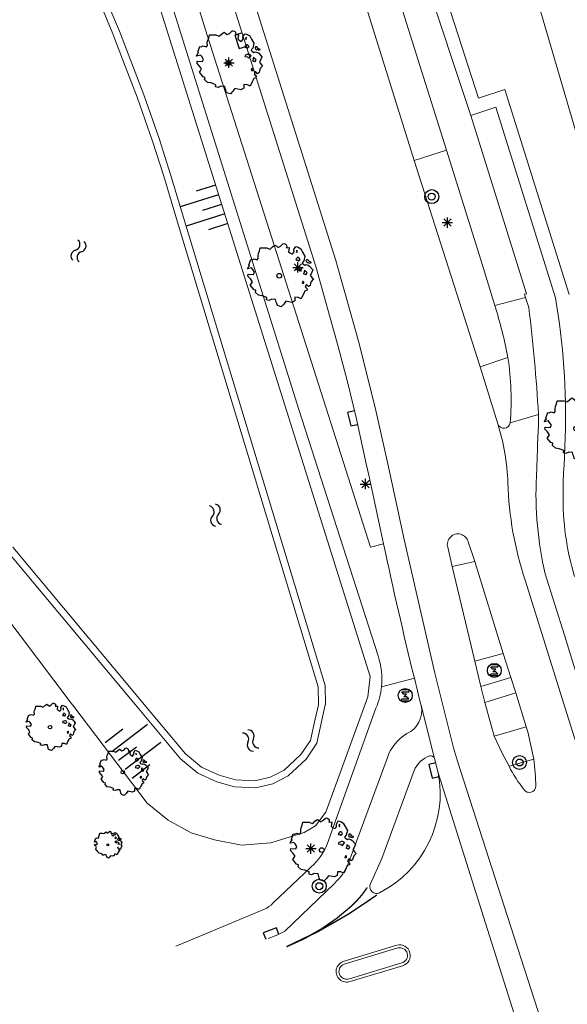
# Model space of a CAD drawing. Header units: metres. Extents: x 152391 to 157968, y 462336 to 467280.
# Tile 511 of 656: x 156325 to 156364, y 462979 to 463049. Entities that reach past the tile are written whole.
import ezdxf

# ---------------------------------------------------------------- set-up
doc = ezdxf.new("R2010")
doc.units = ezdxf.units.M
doc.header["$LTSCALE"] = 0.75
doc.layers.get('0').update_dxf_attribs({"lineweight": 25})
for name, color, linetype, lineweight in [('B-GV-GR-BOOM-S', 252, 'Continuous', 25), ('B-RO-OG-TERREIN_CULTUURSCHEIDING-GV', 251, 'Continuous', 18), ('B-RO-OG-WATER-GV', 251, 'Continuous', 18), ('B-RO-OG-WATER_SLOOT-GV', 251, 'Continuous', 18), ('B-RO-VH-VERHARDING_ASFALT-GV', 251, 'Continuous', 18), ('B-RO-VH-VERHARDING_BETONSTRAATSTEEN-GV', 251, 'Continuous', 18), ('B-RO-VH-VERHARDING_TEGEL-GV', 251, 'Continuous', 18), ('B-WE-VW-MARKERING_LANGS_STREEP_DOORGETROKKEN-G', 253, 'Continuous', 13)]:
    doc.layers.add(name, color=color, linetype=linetype, lineweight=lineweight)
for name, color, linetype in [('S05_WATERSYMBOOL', 251, 'Continuous'), ('S08_TROTTOIRKOLK', 251, 'Continuous'), ('TOPO_BOOM', 251, 'Continuous'), ('TOPO_LICHTMAST', 251, 'Continuous'), ('TOPO_TALUDSYMBOOL', 251, 'Continuous'), ('TOPO_VERKEERSLICHT', 251, 'Continuous')]:
    doc.layers.add(name, color=color, linetype=linetype)

# ---------------------------------------------------------------- blocks, each defined once
blk = doc.blocks.new('Q21')
at = {"color": 0, "linetype": 'ByBlock'}
for radius in [0.5, 0.25]:
    blk.add_circle((0, 0), radius, dxfattribs=at)
blk = doc.blocks.new('Q26')
at = {"color": 0, "linetype": 'ByBlock'}
for p, q in [((-0.37, 0), (0.37, 0)), ((0.262, -0.262), (-0.261, 0.261)), ((0, -0.37), (0, 0.37))]:
    blk.add_line(p, q, dxfattribs=at)
blk.add_lwpolyline([(-0.261, -0.261), (0, 0), (0.261, 0.261)], dxfattribs=at)
blk = doc.blocks.new('S08')
at = {"color": 0, "linetype": 'ByBlock'}
blk.add_lwpolyline([(-0.5, 0), (-0.5, -0.5), (0.5, -0.5), (0.5, 0)], dxfattribs=at)
blk = doc.blocks.new('S05')
at = {"color": 0, "linetype": 'ByBlock'}
for centre, start, end in [((0.75, 0.05), 28.0725, 151.9275), ((0.75, -0.85), 28.0725, 151.9275), ((2.25, 0.85), 208.0725, 331.9275), ((2.25, -0.05), 208.0725, 331.9275)]:
    blk.add_arc(centre, 0.85, start, end, dxfattribs=at)
blk = doc.blocks.new('S04')
at = {"color": 0, "linetype": 'ByBlock'}
for p, q in [((-10, 0), (-10, -10)), ((-5, 0), (-5, -20)), ((0, 0), (0, -10)), ((5, 0), (5, -20)), ((10, 0), (10, -10))]:
    blk.add_line(p, q, dxfattribs=at)
blk = doc.blocks.new('Q29')
at = {"color": 0, "linetype": 'ByBlock'}
blk.add_lwpolyline([(0.3, -0.4), (-0.3, -0.4), (-0.252, -0.251), (0.249, -0.251), (0.1, -0.1), (-0.1, -0.1), (0.1, 0.1), (-0.1, 0.1), (-0.25, 0.25), (0.25, 0.25), (0.3, 0.4), (-0.3, 0.4)], dxfattribs=at)
blk.add_circle((0, 0), 0.5, dxfattribs=at)
blk = doc.blocks.new('SGR-BOOM_0_10')
at = {"linetype": 'Continuous'}
for p, q in [((-0.624, 0.668), (-0.591, 0.751)), ((-0.591, 0.751), (-0.572, 0.843)), ((-0.572, 0.843), (-0.375, 0.843)), ((-0.375, 0.843), (-0.29, 0.806)), ((-0.29, 0.806), (-0.264, 0.815)), ((-0.264, 0.815), (-0.205, 0.871)), ((-0.205, 0.871), (-0.127, 0.926)), ((-0.127, 0.926), (-0.075, 0.889)), ((-0.075, 0.889), (-0.035, 0.852)), ((-0.035, 0.852), (0.037, 0.889)), ((0.037, 0.889), (0.115, 0.963)), ((0.115, 0.963), (0.148, 0.973)), ((0.148, 0.973), (0.187, 0.954)), ((0.187, 0.954), (0.22, 0.926)), ((0.226, 0.862), (0.213, 0.843)), ((0.213, 0.843), (0.298, 0.852)), ((0.22, 0.926), (0.226, 0.862)), ((0.305, 0.834), (0.285, 0.723)), ((0.285, 0.723), (0.318, 0.695)), ((0.298, 0.852), (0.305, 0.834)), ((0.423, 0.677), (0.449, 0.723)), ((0.442, 0.788), (0.501, 0.88)), ((0.449, 0.723), (0.442, 0.788)), ((0.501, 0.88), (0.573, 0.862)), ((0.547, 0.769), (0.521, 0.751)), ((0.521, 0.751), (0.534, 0.705)), ((0.54, 0.714), (0.547, 0.769)), ((0.573, 0.862), (0.652, 0.815)), ((0.652, 0.815), (0.704, 0.714)), ((0.704, 0.714), (0.776, 0.594)), ((-0.958, 0.206), (-0.932, 0.27)), ((-0.84, 0.233), (-0.958, 0.206)), ((-0.945, -0.016), (-0.938, 0.049)), ((-0.938, 0.049), (-0.781, 0.039)), ((-0.932, 0.27), (-0.899, 0.298)), ((-0.918, 0.326), (-0.86, 0.492)), ((-0.899, 0.298), (-0.918, 0.326)), ((-0.86, 0.492), (-0.82, 0.483)), ((-0.801, 0.187), (-0.84, 0.233)), ((-0.82, 0.483), (-0.755, 0.511)), ((-0.748, 0.104), (-0.801, 0.187)), ((-0.781, 0.039), (-0.748, 0.104)), ((-0.755, 0.511), (-0.663, 0.483)), ((-0.663, 0.483), (-0.631, 0.52)), ((-0.637, 0.612), (-0.624, 0.668)), ((-0.631, 0.52), (-0.637, 0.612)), ((0.318, 0.695), (0.39, 0.649)), ((0.39, 0.649), (0.423, 0.677)), ((0.527, 0.511), (0.501, 0.492)), ((0.501, 0.492), (0.521, 0.464)), ((0.521, 0.233), (0.501, 0.187)), ((0.501, 0.187), (0.58, 0.178)), ((0.521, 0.464), (0.553, 0.474)), ((0.593, 0.261), (0.521, 0.233)), ((0.547, 0.547), (0.527, 0.511)), ((0.534, 0.705), (0.54, 0.695)), ((0.58, 0.547), (0.547, 0.547)), ((0.553, 0.474), (0.58, 0.437)), ((0.606, 0.529), (0.58, 0.547)), ((0.58, 0.437), (0.606, 0.474)), ((0.58, 0.178), (0.625, 0.141)), ((0.625, 0.261), (0.593, 0.261)), ((0.632, 0.492), (0.606, 0.529)), ((0.606, 0.474), (0.632, 0.492)), ((0.684, 0.224), (0.625, 0.261)), ((0.625, 0.141), (0.678, 0.206)), ((0.678, 0.206), (0.697, 0.233)), ((0.743, 0.446), (0.691, 0.39)), ((0.691, 0.39), (0.717, 0.353)), ((0.717, 0.353), (0.776, 0.316)), ((0.756, 0.104), (0.737, 0.058)), ((0.806, 0.027), (0.737, 0.058)), ((0.776, 0.594), (0.743, 0.446)), ((0.763, 0.169), (0.756, 0.132)), ((0.756, 0.132), (0.756, 0.104)), ((0.802, 0.132), (0.763, 0.169)), ((0.776, 0.316), (0.809, 0.335)), ((0.828, 0.113), (0.802, 0.132)), ((0.806, 0.027), (0.848, 0.076)), ((0.828, 0.483), (0.809, 0.455)), ((0.809, 0.455), (0.822, 0.418)), ((0.809, 0.335), (0.881, 0.316)), ((0.822, 0.418), (0.861, 0.39)), ((0.867, 0.483), (0.828, 0.483)), ((0.848, 0.076), (0.828, 0.113)), ((0.861, 0.409), (0.92, 0.381)), ((0.861, 0.39), (0.867, 0.409)), ((0.913, 0.427), (0.867, 0.483)), ((0.881, 0.316), (0.92, 0.289)), ((0.972, 0.4), (0.913, 0.427)), ((0.92, 0.381), (0.972, 0.4)), ((0.92, 0.289), (1.018, 0.178)), ((0.966, 0.058), (0.939, 0.021)), ((0.939, 0.021), (0.992, -0.053)), ((1.018, 0.178), (0.966, 0.058)), ((-0.866, -0.099), (-0.945, -0.016)), ((-0.873, -0.284), (-0.84, -0.238)), ((-0.761, -0.423), (-0.873, -0.284)), ((-0.807, -0.182), (-0.866, -0.099)), ((-0.84, -0.238), (-0.807, -0.182)), ((-0.703, -0.441), (-0.761, -0.423)), ((-0.716, -0.506), (-0.703, -0.441)), ((-0.624, -0.589), (-0.716, -0.506)), ((-0.513, -0.608), (-0.624, -0.589)), ((-0.375, -0.663), (-0.513, -0.608)), ((-0.382, -0.728), (-0.375, -0.663)), ((0.475, -0.654), (0.468, -0.765)), ((0.58, -0.663), (0.475, -0.654)), ((0.665, -0.7), (0.58, -0.663)), ((0.724, -0.571), (0.665, -0.7)), ((0.724, -0.164), (0.697, -0.201)), ((0.697, -0.201), (0.704, -0.238)), ((0.71, -0.238), (0.75, -0.229)), ((0.75, -0.192), (0.724, -0.164)), ((0.763, -0.497), (0.724, -0.571)), ((0.75, -0.229), (0.75, -0.192)), ((0.769, -0.469), (0.763, -0.497)), ((0.835, -0.45), (0.769, -0.469)), ((0.822, -0.266), (0.782, -0.33)), ((0.782, -0.33), (0.802, -0.358)), ((0.802, -0.358), (0.841, -0.395)), ((0.887, -0.33), (0.822, -0.266)), ((0.841, -0.395), (0.835, -0.45)), ((0.933, -0.293), (0.887, -0.33)), ((0.946, -0.238), (0.933, -0.293)), ((0.966, -0.173), (0.946, -0.238)), ((1.038, -0.099), (0.966, -0.173)), ((0.992, -0.053), (1.038, -0.099)), ((-0.31, -0.746), (-0.382, -0.728)), ((-0.225, -0.709), (-0.31, -0.746)), ((-0.107, -0.718), (-0.225, -0.709)), ((-0.088, -0.802), (-0.107, -0.718)), ((-0.075, -0.839), (-0.088, -0.802)), ((-0.055, -0.903), (-0.075, -0.839)), ((0.063, -0.94), (-0.055, -0.903)), ((0.141, -0.857), (0.063, -0.94)), ((0.2, -0.774), (0.141, -0.857)), ((0.383, -0.811), (0.2, -0.774)), ((0.468, -0.765), (0.383, -0.811))]:
    blk.add_line(p, q, dxfattribs=at)
blk.add_circle((0, 0), 0.0711, dxfattribs=at)
blk = doc.blocks.new('SGR-BOOM_21_30')
at = {"linetype": 'Continuous'}
for p, q in [((-1.051, 1.335), (-1.016, 1.499)), ((-1.016, 1.499), (-0.668, 1.499)), ((-0.668, 1.499), (-0.516, 1.433)), ((-0.516, 1.433), (-0.47, 1.45)), ((-0.47, 1.45), (-0.365, 1.548)), ((-0.365, 1.548), (-0.226, 1.647)), ((-0.226, 1.647), (-0.133, 1.581)), ((-0.133, 1.581), (-0.063, 1.515)), ((-0.063, 1.515), (0.065, 1.581)), ((0.065, 1.581), (0.205, 1.712)), ((0.205, 1.712), (0.263, 1.729)), ((0.263, 1.729), (0.333, 1.696)), ((0.333, 1.696), (0.391, 1.647)), ((0.402, 1.532), (0.379, 1.499)), ((0.379, 1.499), (0.53, 1.515)), ((0.391, 1.647), (0.402, 1.532)), ((0.542, 1.483), (0.507, 1.285)), ((0.53, 1.515), (0.542, 1.483)), ((0.786, 1.4), (0.891, 1.565)), ((0.891, 1.565), (1.019, 1.532)), ((1.019, 1.532), (1.158, 1.45)), ((1.158, 1.45), (1.251, 1.269)), ((-1.633, 0.579), (-1.528, 0.875)), ((-1.528, 0.875), (-1.458, 0.858)), ((-1.458, 0.858), (-1.342, 0.908)), ((-1.342, 0.908), (-1.179, 0.858)), ((-1.179, 0.858), (-1.121, 0.924)), ((-1.133, 1.088), (-1.109, 1.187)), ((-1.121, 0.924), (-1.133, 1.088)), ((-1.109, 1.187), (-1.051, 1.335)), ((0.507, 1.285), (0.565, 1.236)), ((0.565, 1.236), (0.693, 1.154)), ((0.693, 1.154), (0.751, 1.203)), ((0.751, 1.203), (0.798, 1.285)), ((0.798, 1.285), (0.786, 1.4)), ((0.937, 0.908), (0.891, 0.875)), ((0.891, 0.875), (0.926, 0.825)), ((0.972, 1.368), (0.926, 1.335)), ((0.926, 1.335), (0.949, 1.253)), ((0.926, 0.825), (0.984, 0.842)), ((0.972, 0.973), (0.937, 0.908)), ((0.949, 1.253), (0.961, 1.236)), ((0.961, 1.269), (0.972, 1.368)), ((1.03, 0.973), (0.972, 0.973)), ((0.984, 0.842), (1.03, 0.776)), ((1.077, 0.94), (1.03, 0.973)), ((1.03, 0.776), (1.077, 0.842)), ((1.124, 0.875), (1.077, 0.94)), ((1.077, 0.842), (1.124, 0.875)), ((1.321, 0.793), (1.228, 0.694)), ((1.251, 1.269), (1.379, 1.055)), ((1.379, 1.055), (1.321, 0.793)), ((1.472, 0.858), (1.438, 0.809)), ((1.438, 0.809), (1.461, 0.743)), ((1.461, 0.743), (1.531, 0.694)), ((1.542, 0.858), (1.472, 0.858)), ((1.531, 0.727), (1.635, 0.678)), ((1.531, 0.694), (1.542, 0.727)), ((1.624, 0.76), (1.542, 0.858)), ((1.728, 0.71), (1.624, 0.76)), ((1.635, 0.678), (1.728, 0.71)), ((-1.703, 0.365), (-1.656, 0.48)), ((-1.493, 0.415), (-1.703, 0.365)), ((-1.679, -0.029), (-1.668, 0.086)), ((-1.668, 0.086), (-1.389, 0.07)), ((-1.656, 0.48), (-1.598, 0.53)), ((-1.598, 0.53), (-1.633, 0.579)), ((-1.423, 0.333), (-1.493, 0.415)), ((-1.33, 0.185), (-1.423, 0.333)), ((-1.389, 0.07), (-1.33, 0.185)), ((0.926, 0.415), (0.891, 0.333)), ((0.891, 0.333), (1.03, 0.316)), ((1.054, 0.464), (0.926, 0.415)), ((1.03, 0.316), (1.112, 0.251)), ((1.112, 0.464), (1.054, 0.464)), ((1.217, 0.398), (1.112, 0.464)), ((1.112, 0.251), (1.205, 0.365)), ((1.205, 0.365), (1.24, 0.415)), ((1.228, 0.694), (1.275, 0.628)), ((1.275, 0.628), (1.379, 0.563)), ((1.344, 0.185), (1.31, 0.103)), ((1.434, 0.049), (1.31, 0.103)), ((1.356, 0.3), (1.344, 0.234)), ((1.344, 0.234), (1.344, 0.185)), ((1.426, 0.234), (1.356, 0.3)), ((1.379, 0.563), (1.438, 0.595)), ((1.472, 0.201), (1.426, 0.234)), ((1.434, 0.049), (1.507, 0.136)), ((1.438, 0.595), (1.565, 0.563)), ((1.507, 0.136), (1.472, 0.201)), ((1.565, 0.563), (1.635, 0.513)), ((1.635, 0.513), (1.81, 0.316)), ((1.717, 0.103), (1.67, 0.037)), ((1.67, 0.037), (1.763, -0.094)), ((1.81, 0.316), (1.717, 0.103)), ((-1.54, -0.177), (-1.679, -0.029)), ((-1.551, -0.505), (-1.493, -0.423)), ((-1.354, -0.752), (-1.551, -0.505)), ((-1.435, -0.324), (-1.54, -0.177)), ((-1.493, -0.423), (-1.435, -0.324)), ((1.286, -0.292), (1.24, -0.357)), ((1.24, -0.357), (1.251, -0.423)), ((1.263, -0.423), (1.333, -0.407)), ((1.333, -0.341), (1.286, -0.292)), ((1.333, -0.407), (1.333, -0.341)), ((1.461, -0.472), (1.391, -0.587)), ((1.391, -0.587), (1.426, -0.637)), ((1.426, -0.637), (1.496, -0.702)), ((1.577, -0.587), (1.461, -0.472)), ((1.496, -0.702), (1.484, -0.801)), ((1.658, -0.522), (1.577, -0.587)), ((1.682, -0.423), (1.658, -0.522)), ((1.717, -0.308), (1.682, -0.423)), ((1.845, -0.177), (1.717, -0.308)), ((1.763, -0.094), (1.845, -0.177)), ((-1.249, -0.784), (-1.354, -0.752)), ((-1.272, -0.899), (-1.249, -0.784)), ((-1.109, -1.047), (-1.272, -0.899)), ((-0.912, -1.08), (-1.109, -1.047)), ((-0.668, -1.179), (-0.912, -1.08)), ((-0.679, -1.294), (-0.668, -1.179)), ((-0.551, -1.326), (-0.679, -1.294)), ((-0.4, -1.261), (-0.551, -1.326)), ((-0.191, -1.277), (-0.4, -1.261)), ((-0.156, -1.425), (-0.191, -1.277)), ((0.356, -1.376), (0.251, -1.524)), ((0.682, -1.441), (0.356, -1.376)), ((0.833, -1.359), (0.682, -1.441)), ((0.844, -1.162), (0.833, -1.359)), ((1.03, -1.179), (0.844, -1.162)), ((1.182, -1.244), (1.03, -1.179)), ((1.286, -1.014), (1.182, -1.244)), ((1.356, -0.883), (1.286, -1.014)), ((1.368, -0.834), (1.356, -0.883)), ((1.484, -0.801), (1.368, -0.834)), ((-0.133, -1.491), (-0.156, -1.425)), ((-0.098, -1.606), (-0.133, -1.491)), ((0.112, -1.671), (-0.098, -1.606)), ((0.251, -1.524), (0.112, -1.671))]:
    blk.add_line(p, q, dxfattribs=at)
blk.add_circle((0, 0), 0.126, dxfattribs=at)
blk = doc.blocks.new('SGR-BOOM_31_50')
at = {"linetype": 'Continuous'}
for p, q in [((-0.487, 2.064), (-0.301, 2.196)), ((-0.301, 2.196), (-0.177, 2.108)), ((0.087, 2.108), (0.273, 2.283)), ((0.273, 2.283), (0.351, 2.305)), ((0.351, 2.305), (0.444, 2.261)), ((0.444, 2.261), (0.521, 2.196)), ((0.521, 2.196), (0.537, 2.042)), ((-1.51, 1.451), (-1.479, 1.582)), ((-1.495, 1.232), (-1.51, 1.451)), ((-1.479, 1.582), (-1.402, 1.78)), ((-1.402, 1.78), (-1.355, 1.999)), ((-1.355, 1.999), (-0.89, 1.999)), ((-0.89, 1.999), (-0.688, 1.911)), ((-0.688, 1.911), (-0.626, 1.933)), ((-0.626, 1.933), (-0.487, 2.064)), ((-0.177, 2.108), (-0.084, 2.02)), ((-0.084, 2.02), (0.087, 2.108)), ((0.537, 2.042), (0.506, 1.999)), ((0.506, 1.999), (0.707, 2.02)), ((0.723, 1.977), (0.676, 1.714)), ((0.676, 1.714), (0.754, 1.648)), ((0.707, 2.02), (0.723, 1.977)), ((0.754, 1.648), (0.924, 1.539)), ((0.924, 1.539), (1.002, 1.604)), ((1.002, 1.604), (1.064, 1.714)), ((1.048, 1.867), (1.188, 2.086)), ((1.064, 1.714), (1.048, 1.867)), ((1.188, 2.086), (1.358, 2.042)), ((1.296, 1.823), (1.234, 1.78)), ((1.234, 1.78), (1.265, 1.67)), ((1.265, 1.67), (1.281, 1.648)), ((1.281, 1.692), (1.296, 1.823)), ((1.358, 2.042), (1.545, 1.933)), ((1.545, 1.933), (1.669, 1.692)), ((1.669, 1.692), (1.839, 1.407)), ((-2.208, 0.641), (-2.131, 0.706)), ((-2.177, 0.772), (-2.038, 1.166)), ((-2.131, 0.706), (-2.177, 0.772)), ((-2.038, 1.166), (-1.944, 1.144)), ((-1.944, 1.144), (-1.789, 1.21)), ((-1.789, 1.21), (-1.572, 1.144)), ((-1.572, 1.144), (-1.495, 1.232)), ((1.25, 1.21), (1.188, 1.166)), ((1.188, 1.166), (1.234, 1.101)), ((1.234, 1.101), (1.312, 1.122)), ((1.296, 1.298), (1.25, 1.21)), ((1.374, 1.298), (1.296, 1.298)), ((1.312, 1.122), (1.374, 1.035)), ((1.436, 1.254), (1.374, 1.298)), ((1.374, 1.035), (1.436, 1.122)), ((1.498, 1.166), (1.436, 1.254)), ((1.436, 1.122), (1.498, 1.166)), ((1.762, 1.057), (1.638, 0.925)), ((1.638, 0.925), (1.7, 0.838)), ((1.7, 0.838), (1.839, 0.75)), ((1.839, 1.407), (1.762, 1.057)), ((1.839, 0.75), (1.917, 0.794)), ((1.963, 1.144), (1.917, 1.079)), ((1.917, 1.079), (1.948, 0.991)), ((1.917, 0.794), (2.087, 0.75)), ((1.948, 0.991), (2.041, 0.925)), ((2.056, 1.144), (1.963, 1.144)), ((2.041, 0.969), (2.18, 0.903)), ((2.041, 0.925), (2.056, 0.969)), ((2.165, 1.013), (2.056, 1.144)), ((2.087, 0.75), (2.18, 0.684)), ((2.304, 0.947), (2.165, 1.013)), ((2.18, 0.903), (2.304, 0.947)), ((-2.27, 0.487), (-2.208, 0.641)), ((-1.991, 0.553), (-2.27, 0.487)), ((-2.239, -0.038), (-2.224, 0.115)), ((-2.224, 0.115), (-1.851, 0.093)), ((-1.898, 0.444), (-1.991, 0.553)), ((-1.774, 0.246), (-1.898, 0.444)), ((-1.851, 0.093), (-1.774, 0.246)), ((1.234, 0.553), (1.188, 0.444)), ((1.188, 0.444), (1.374, 0.422)), ((1.405, 0.619), (1.234, 0.553)), ((1.374, 0.422), (1.483, 0.334)), ((1.483, 0.619), (1.405, 0.619)), ((1.622, 0.531), (1.483, 0.619)), ((1.483, 0.334), (1.607, 0.487)), ((1.607, 0.487), (1.653, 0.553)), ((1.793, 0.246), (1.746, 0.137)), ((1.911, 0.065), (1.746, 0.137)), ((1.808, 0.4), (1.793, 0.312)), ((1.793, 0.312), (1.793, 0.246)), ((1.901, 0.312), (1.808, 0.4)), ((1.963, 0.268), (1.901, 0.312)), ((1.911, 0.065), (2.01, 0.181)), ((2.01, 0.181), (1.963, 0.268)), ((2.18, 0.684), (2.413, 0.422)), ((2.289, 0.137), (2.227, 0.049)), ((2.227, 0.049), (2.351, -0.126)), ((2.413, 0.422), (2.289, 0.137)), ((-2.053, -0.235), (-2.239, -0.038)), ((-2.069, -0.673), (-1.991, -0.564)), ((-1.805, -1.002), (-2.069, -0.673)), ((-1.913, -0.433), (-2.053, -0.235)), ((-1.991, -0.564), (-1.913, -0.433)), ((1.715, -0.389), (1.653, -0.476)), ((1.653, -0.476), (1.669, -0.564)), ((1.684, -0.564), (1.777, -0.542)), ((1.777, -0.454), (1.715, -0.389)), ((1.777, -0.542), (1.777, -0.454)), ((1.948, -0.63), (1.855, -0.783)), ((2.103, -0.783), (1.948, -0.63)), ((2.211, -0.695), (2.103, -0.783)), ((2.242, -0.564), (2.211, -0.695)), ((2.289, -0.411), (2.242, -0.564)), ((2.459, -0.235), (2.289, -0.411)), ((2.351, -0.126), (2.459, -0.235)), ((-1.665, -1.046), (-1.805, -1.002)), ((-1.696, -1.199), (-1.665, -1.046)), ((-1.479, -1.396), (-1.696, -1.199)), ((-1.216, -1.44), (-1.479, -1.396)), ((1.715, -1.352), (1.576, -1.659)), ((1.808, -1.177), (1.715, -1.352)), ((1.824, -1.112), (1.808, -1.177)), ((1.979, -1.068), (1.824, -1.112)), ((1.855, -0.783), (1.901, -0.849)), ((1.901, -0.849), (1.994, -0.936)), ((1.994, -0.936), (1.979, -1.068)), ((-0.89, -1.571), (-1.216, -1.44)), ((-0.906, -1.725), (-0.89, -1.571)), ((-0.735, -1.769), (-0.906, -1.725)), ((-0.533, -1.681), (-0.735, -1.769)), ((-0.254, -1.703), (-0.533, -1.681)), ((-0.208, -1.9), (-0.254, -1.703)), ((-0.177, -1.988), (-0.208, -1.9)), ((-0.13, -2.141), (-0.177, -1.988)), ((0.335, -2.031), (0.149, -2.229)), ((0.475, -1.834), (0.335, -2.031)), ((0.909, -1.922), (0.475, -1.834)), ((1.11, -1.812), (0.909, -1.922)), ((1.126, -1.55), (1.11, -1.812)), ((1.374, -1.571), (1.126, -1.55)), ((1.576, -1.659), (1.374, -1.571)), ((0.149, -2.229), (-0.13, -2.141))]:
    blk.add_line(p, q, dxfattribs=at)
blk.add_circle((0, 0), 0.169, dxfattribs=at)

msp = doc.modelspace()

# ---------------------------------------------------------------- linework, layer by layer
at = {"layer": 'B-RO-OG-TERREIN_CULTUURSCHEIDING-GV'}
for points in [[(156364.231, 463029.403), (156359.624, 463044.088), (156357.74, 463043.466), (156354.797, 463052.6), (156314.96, 463180.158), (156313.139, 463185.713), (156311.714, 463191.641), (156305.111, 463228.956), (156302.672, 463239.174), (156303.898, 463239.544), (156298.394, 463257.445), (156295.198, 463268.254), (156290.694, 463283.103), (156289.441, 463282.713), (156289.668, 463281.835), (156297.229, 463254.876), (156301.875, 463238.312)], [(156336.211, 463134.406), (156334.391, 463140.383), (156331.453, 463149.942), (156329.652, 463155.824), (156325.62, 463168.928), (156323.77, 463174.94), (156321.274, 463183.131), (156319.673, 463188.384), (156315.477, 463202.033), (156315.02, 463203.522), (156312.329, 463212.547), (156310.974, 463217.095), (156309.5, 463221.319), (156306.562, 463230.878), (156303.898, 463239.544), (156302.672, 463239.174), (156305.111, 463228.956), (156311.714, 463191.641), (156313.139, 463185.713), (156314.96, 463180.158), (156354.797, 463052.6), (156357.74, 463043.466), (156359.624, 463044.088), (156364.231, 463029.403)], [(156312.176, 463185.44), (156313.031, 463182.833), (156314.008, 463179.853), (156343.042, 463086.887), (156353.844, 463052.298), (156357.189, 463042.23), (156358.973, 463042.82), (156363.257, 463029.169)], [(156297.746, 463177.941), (156308.779, 463142.461), (156321.865, 463100.839), (156327.774, 463081.826), (156338.29, 463047.99), (156349.994, 463011.301), (156350.936, 463011.531), (156350.714, 463012.536), (156350.229, 463014.792), (156349.868, 463016.46), (156349.688, 463017.275), (156348.957, 463020.586), (156348.336, 463023.139), (156347.677, 463025.682), (156346.08, 463031.415), (156335.46, 463065.011), (156329.998, 463082.563), (156317.303, 463123.355), (156307.511, 463154.289)], [(156375.646, 462996.823), (156375.868, 462996.11), (156377.768, 462996.703), (156377.499, 462997.615), (156369.246, 463025.592), (156360.828, 463054.386), (156355.23, 463072.36), (156352.28, 463081.959), (156350.164, 463089.024), (156343.918, 463109.341), (156341.464, 463117.735), (156339.15, 463124.847), (156336.211, 463134.406)], [(156329.102, 463068.352), (156349.971, 463002.037), (156349.795, 463000.583), (156346.79, 462992.324), (156346.047, 462991.331), (156345.235, 462990.853), (156342.851, 462990.129), (156340.746, 462989.961), (156338.821, 462990.327), (156337.14, 462990.841), (156335.494, 462991.75), (156333.981, 462992.955), (156328.739, 462999.875), (156328.644, 463000), (156328.549, 463000.125), (156318.716, 463013.106)], [(156350.542, 463003.508), (156344.85, 463021.159), (156330.167, 463068.002)], [(156358.901, 463028.612), (156357.892, 463031.89), (156355.441, 463039.748), (156353.124, 463038.993), (156357.865, 463024.219)], [(156357.865, 463024.219), (156359.845, 463024.898)], [(156363.951, 463019.163), (156363.869, 463017.155)], [(156346.888, 462990.019), (156350.387, 462999.766)], [(156343.004, 462985.794), (156345.749, 462988.409)], [(156336.962, 462983.104), (156342.388, 462985.362)], [(156336.041, 462982.721), (156336.962, 462983.104)]]:
    msp.add_lwpolyline(points, dxfattribs=at)
for points in [[(156363.257, 463029.169, -0.04917), (156363.951, 463019.163)], [(156359.845, 463024.898, 0.031772), (156358.901, 463028.612)], [(156363.869, 463017.155, 0.016514), (156363.794, 463015.155)], [(156363.794, 463015.155, 0.074267), (156364.615, 463009.19)], [(156350.787, 463001.297, 0.108121), (156350.542, 463003.508)], [(156350.387, 462999.766, 0.075878), (156350.787, 463001.297)], [(156345.749, 462988.409, 0.123959), (156346.888, 462990.019)], [(156342.388, 462985.362, 0.101046), (156343.004, 462985.794)]]:
    msp.add_lwpolyline(points, format="xyb", dxfattribs=at)
at = {"layer": 'B-RO-OG-WATER-GV'}
for points in [[(156323.961, 463011.004), (156333.148, 463000), (156336.376, 462996.134), (156337.609, 462995.105), (156338.985, 462994.496), (156340.235, 462994.129), (156341.76, 462994.064), (156342.986, 462994.348), (156344.089, 462994.912), (156345.373, 462996.117), (156346.152, 462997.258), (156346.757, 463000), (156346.758, 463000.006), (156346.734, 463001.383), (156335.659, 463038.007), (156334.843, 463040.569), (156333.748, 463043.703), (156331.998, 463048.268), (156329.639, 463053.84)], [(156324.365, 463011.3), (156333.428, 463000.445), (156333.532, 463000.32), (156336.731, 462996.489), (156337.876, 462995.533), (156339.153, 462994.968), (156340.317, 462994.626), (156341.715, 462994.567), (156342.813, 462994.821), (156343.798, 462995.325), (156344.991, 462996.445), (156345.685, 462997.461), (156345.998, 462998.879), (156346.259, 463000.002), (156346.235, 463001.303), (156336.241, 463034.342), (156335.172, 463037.889), (156334.373, 463040.399), (156333.277, 463043.537), (156332.402, 463045.765), (156331.535, 463048.081), (156330.718, 463050.031)], [(156330.718, 463050.031), (156331.535, 463048.081), (156332.402, 463045.765), (156333.277, 463043.537), (156334.373, 463040.399), (156335.172, 463037.889), (156336.241, 463034.342), (156346.235, 463001.303), (156346.259, 463000.002), (156345.998, 462998.879), (156345.685, 462997.461), (156344.991, 462996.445), (156343.798, 462995.325), (156342.813, 462994.821), (156341.715, 462994.567), (156340.317, 462994.626), (156339.153, 462994.968), (156337.876, 462995.533), (156336.731, 462996.489), (156333.532, 463000.32), (156333.428, 463000.445), (156324.365, 463011.3)]]:
    msp.add_lwpolyline(points, dxfattribs=at)
at = {"layer": 'B-RO-OG-WATER_SLOOT-GV'}
msp.add_lwpolyline([(156318.716, 463013.106), (156328.549, 463000.125), (156328.644, 463000), (156328.739, 462999.875), (156333.981, 462992.955), (156335.494, 462991.75), (156337.14, 462990.841), (156338.821, 462990.327), (156340.746, 462989.961), (156342.851, 462990.129), (156345.235, 462990.853), (156346.047, 462991.331), (156346.79, 462992.324), (156349.795, 463000.583), (156349.971, 463002.037), (156329.102, 463068.352)], dxfattribs=at)
msp.add_lwpolyline([(156369.246, 463025.592), (156372.127, 463026.43), (156365.953, 463047.412), (156363.584, 463055.169), (156360.828, 463054.386)], close=True, dxfattribs=at)
at = {"layer": 'B-RO-VH-VERHARDING_ASFALT-GV'}
for points in [[(156367.179, 462959.021), (156368.116, 462956.805), (156369.547, 462957.283), (156367.663, 462961.732), (156365.111, 462968.399), (156359.814, 462984.848), (156356.227, 462995.981), (156355.942, 462996.919), (156354.596, 463002.283), (156352.405, 463011.848), (156351.227, 463017.279), (156350.329, 463021.297), (156349.125, 463026.066), (156347.52, 463031.839), (156336.898, 463065.435), (156331.422, 463083.035), (156318.72, 463123.839), (156308.889, 463154.906), (156301.325, 463179.075), (156299.831, 463183.844), (156295.878, 463195.354)], [(156297.107, 463187.285), (156298.414, 463183.346), (156299.891, 463178.62), (156301.392, 463173.817), (156307.511, 463154.289), (156317.303, 463123.355), (156329.998, 463082.563), (156335.46, 463065.011), (156346.08, 463031.415), (156347.677, 463025.682), (156348.336, 463023.139), (156348.957, 463020.586), (156349.688, 463017.275), (156349.868, 463016.46), (156350.229, 463014.792), (156350.714, 463012.536), (156350.936, 463011.531)], [(156359.124, 463020.127), (156357.865, 463024.219), (156353.124, 463038.993), (156349.474, 463050.741), (156338.538, 463085.396), (156318.156, 463150.652), (156310.202, 463175.914), (156308.497, 463181.346), (156301.325, 463179.075), (156308.889, 463154.906), (156318.72, 463123.839), (156331.422, 463083.035), (156336.898, 463065.435), (156347.52, 463031.839), (156349.125, 463026.066), (156350.329, 463021.297), (156351.227, 463017.279), (156352.405, 463011.848), (156354.596, 463002.283), (156355.942, 462996.919), (156356.227, 462995.981), (156359.814, 462984.848), (156365.111, 462968.399)], [(156361.343, 463028.472), (156361.111, 463029.193), (156358.901, 463028.612)], [(156362.044, 463020.117), (156362.041, 463020.39), (156362.035, 463020.81), (156360.009, 463020.21)], [(156360.009, 463020.21), (156362.035, 463020.81)], [(156361.882, 463016.368), (156361.954, 463018.371)], [(156356.999, 463011.685), (156357.476, 463010.264), (156359.509, 463003.694), (156360.056, 463001.965), (156360.408, 463000.857), (156361.164, 462998.437), (156361.269, 462998.076), (156361.7, 462996.114)], [(156357.893, 463001.327), (156357.47, 463003.126), (156355.843, 463009.909), (156355.528, 463011.291)], [(156365.632, 462999.386), (156365.615, 462999.44), (156364.466, 463003.135), (156364.442, 463003.212), (156363.892, 463005.006), (156362.511, 463009.388)], [(156364.202, 462998.934), (156361.08, 463008.937)], [(156361.08, 463008.937), (156364.202, 462998.934), (156367.87, 462987.314), (156371.072, 462977.172), (156372.094, 462973.988), (156376.558, 462959.688), (156377.982, 462960.095), (156376.694, 462964.103), (156375.238, 462968.898), (156374.663, 462970.623), (156373.564, 462974.304), (156373.522, 462974.446), (156372.502, 462977.624), (156369.304, 462987.753), (156365.742, 462999.037)], [(156353.139, 463001.907), (156353.589, 463000.111), (156353.629, 462999.952), (156354.58, 462996.159), (156354.855, 462995.134), (156358.248, 462984.368), (156362.37, 462971.292), (156362.385, 462971.254), (156363.788, 462967.558), (156364.451, 462965.875), (156364.846, 462964.801)], [(156359.922, 462995.601), (156359.445, 462996.488), (156358.862, 462997.755), (156358.185, 463000.177), (156357.893, 463001.327)], [(156354.58, 462996.159), (156353.629, 462999.952)], [(156351.193, 462996.161), (156348.616, 462989.194)], [(156354.855, 462995.134), (156354.58, 462996.159)], [(156353.119, 462995.292), (156350.802, 462988.993), (156349.981, 462987.132)], [(156349.981, 462987.132), (156350.802, 462988.993), (156353.119, 462995.292)], [(156361.18, 462973.75), (156361.954, 462972.362), (156362.37, 462971.292), (156358.248, 462984.368), (156354.855, 462995.134)], [(156347.405, 462987.207), (156343.843, 462983.792)], [(156343.166, 462983.461), (156342.655, 462983.271)]]:
    msp.add_lwpolyline(points, dxfattribs=at)
for points in [[(156358.901, 463028.612, -0.031772), (156359.845, 463024.898)], [(156362.035, 463020.81, 0.015652), (156361.343, 463028.472)], [(156359.845, 463024.898, -0.05632), (156360.009, 463020.21)], [(156360.009, 463020.21, -0.796703), (156359.124, 463020.127)], [(156359.124, 463020.127, -0.067851), (156359.838, 463015.913)], [(156359.838, 463015.913, 0.067851), (156359.124, 463020.127)], [(156361.954, 463018.371, -0.005712), (156362.044, 463020.117)], [(156362.511, 463009.388, -0.067473), (156361.882, 463016.368)], [(156359.838, 463015.913, 0.07281), (156361.08, 463008.937)], [(156361.08, 463008.937, -0.07281), (156359.838, 463015.913)], [(156355.528, 463011.291, -1.003341), (156356.999, 463011.685)], [(156350.936, 463011.531, 0.008009), (156353.139, 463001.907)], [(156353.629, 462999.952, -0.348967), (156352.609, 462997.946)], [(156352.609, 462997.946, 0.18836), (156351.193, 462996.161)], [(156354.245, 462996.355, 0.220663), (156353.119, 462995.292)], [(156353.119, 462995.292, -0.220663), (156354.245, 462996.355)], [(156354.58, 462996.159, 0.352188), (156354.245, 462996.355)], [(156354.245, 462996.355, -0.352188), (156354.58, 462996.159)], [(156361.7, 462996.114, -0.034719), (156361.838, 462994.155)], [(156350.639, 462986.536, 0.332151), (156354.855, 462995.134)], [(156354.855, 462995.134, -0.332151), (156350.639, 462986.536)], [(156361.016, 462993.921, -0.05119), (156359.922, 462995.601)], [(156361.838, 462994.155, -0.70299), (156361.016, 462993.921)], [(156348.616, 462989.194, -0.065957), (156347.891, 462987.722)], [(156347.891, 462987.722, 0.020933), (156347.405, 462987.207)], [(156349.981, 462987.132, 0.684194), (156350.639, 462986.536)], [(156350.639, 462986.536, -0.684194), (156349.981, 462987.132)], [(156343.843, 462983.792, -0.03383), (156343.166, 462983.461)]]:
    msp.add_lwpolyline(points, format="xyb", dxfattribs=at)
for points in [[(156357.47, 463003.126), (156359.509, 463003.694), (156357.476, 463010.264), (156355.843, 463009.909)], [(156360.056, 463001.965), (156357.893, 463001.327), (156358.185, 463000.177), (156360.408, 463000.857)], [(156360.408, 463000.857), (156358.185, 463000.177), (156358.862, 462997.755), (156361.164, 462998.437)], [(156361.7, 462996.114), (156361.269, 462998.076), (156361.164, 462998.437), (156358.862, 462997.755), (156359.445, 462996.488), (156359.922, 462995.601)]]:
    msp.add_lwpolyline(points, close=True, dxfattribs=at)
at = {"layer": 'B-RO-VH-VERHARDING_BETONSTRAATSTEEN-GV'}
for points in [[(156359.845, 463024.898), (156357.865, 463024.219), (156359.124, 463020.127)], [(156355.528, 463011.291), (156355.843, 463009.909), (156357.476, 463010.264), (156356.999, 463011.685)], [(156361.7, 462996.114), (156359.922, 462995.601)], [(156348.041, 462981.608), (156351.891, 462982.78)], [(156351.891, 462982.78), (156348.041, 462981.608)], [(156352.29, 462981.318), (156348.544, 462980.192)], [(156348.544, 462980.192), (156352.29, 462981.318)]]:
    msp.add_lwpolyline(points, dxfattribs=at)
for points in [[(156360.009, 463020.21, 0.05632), (156359.845, 463024.898)], [(156359.124, 463020.127, 0.796703), (156360.009, 463020.21)], [(156356.999, 463011.685, 1.003341), (156355.528, 463011.291)], [(156361.838, 462994.155, 0.034719), (156361.7, 462996.114)], [(156359.922, 462995.601, 0.05119), (156361.016, 462993.921)], [(156361.016, 462993.921, 0.70299), (156361.838, 462994.155)], [(156351.891, 462982.78, -0.996643), (156352.29, 462981.318)], [(156352.29, 462981.318, 0.996643), (156351.891, 462982.78)], [(156348.544, 462980.192, -1.016428), (156348.041, 462981.608)], [(156348.041, 462981.608, 1.016428), (156348.544, 462980.192)]]:
    msp.add_lwpolyline(points, format="xyb", dxfattribs=at)
msp.add_lwpolyline([(156352.235, 462981.51, 0.995799), (156351.946, 462982.588), (156348.102, 462981.418, 1.019505), (156348.48, 462980.381)], format="xyb", close=True, dxfattribs=at)
at = {"layer": 'B-RO-VH-VERHARDING_TEGEL-GV'}
for points in [[(156350.936, 463011.531), (156349.994, 463011.301), (156338.29, 463047.99), (156327.774, 463081.826), (156321.865, 463100.839), (156308.779, 463142.461), (156297.746, 463177.941), (156297.241, 463179.566), (156292.346, 463195.708), (156289.548, 463200.343), (156272.426, 463247.107), (156266.124, 463264.319)], [(156264.391, 463263.298), (156270.537, 463246.513), (156279.698, 463221.495), (156282.364, 463214.213), (156282.774, 463213.095), (156287.943, 463198.977), (156290.558, 463194.703), (156295.249, 463179.401), (156295.89, 463177.356), (156318.063, 463106.617), (156318.526, 463105.14), (156326.017, 463081.242), (156330.167, 463068.002), (156344.85, 463021.159), (156350.542, 463003.508)], [(156309.816, 463184.625), (156310.615, 463182.041), (156312.304, 463176.585), (156320.331, 463151.333), (156340.703, 463086.111), (156351.765, 463051.441), (156355.441, 463039.748), (156357.892, 463031.89), (156358.901, 463028.612), (156361.111, 463029.193), (156361.039, 463029.416), (156361.182, 463029.461), (156357.189, 463042.23), (156353.844, 463052.298), (156343.042, 463086.887), (156314.008, 463179.853), (156313.031, 463182.833), (156312.176, 463185.44)], [(156363.257, 463029.169), (156358.973, 463042.82), (156357.189, 463042.23), (156361.182, 463029.461), (156361.039, 463029.416), (156361.111, 463029.193), (156361.343, 463028.472)], [(156362.035, 463020.81), (156362.041, 463020.39), (156362.044, 463020.117)], [(156363.869, 463017.155), (156363.951, 463019.163)], [(156361.954, 463018.371), (156361.882, 463016.368)], [(156362.511, 463009.388), (156363.892, 463005.006), (156364.442, 463003.212), (156364.466, 463003.135)], [(156350.787, 463001.297), (156353.139, 463001.907)], [(156353.139, 463001.907), (156350.787, 463001.297)], [(156353.629, 462999.952), (156353.589, 463000.111), (156353.139, 463001.907)], [(156350.387, 462999.766), (156346.888, 462990.019)], [(156348.616, 462989.194), (156351.193, 462996.161)], [(156345.749, 462988.409), (156343.004, 462985.794)], [(156343.843, 462983.792), (156347.405, 462987.207)]]:
    msp.add_lwpolyline(points, dxfattribs=at)
for points in [[(156349.474, 463050.741), (156353.124, 463038.993), (156355.441, 463039.748), (156351.765, 463051.441)], [(156357.47, 463003.126), (156357.893, 463001.327), (156360.056, 463001.965), (156359.509, 463003.694)]]:
    msp.add_lwpolyline(points, close=True, dxfattribs=at)
for points in [[(156363.951, 463019.163, 0.04917), (156363.257, 463029.169)], [(156361.343, 463028.472, -0.015652), (156362.035, 463020.81)], [(156362.044, 463020.117, 0.005712), (156361.954, 463018.371)], [(156363.794, 463015.155, -0.016514), (156363.869, 463017.155)], [(156361.882, 463016.368, 0.067473), (156362.511, 463009.388)], [(156364.615, 463009.19, -0.074267), (156363.794, 463015.155)], [(156353.139, 463001.907, -0.008009), (156350.936, 463011.531)], [(156350.542, 463003.508, -0.108121), (156350.787, 463001.297)], [(156350.787, 463001.297, -0.075878), (156350.387, 462999.766)], [(156352.609, 462997.946, 0.348967), (156353.629, 462999.952)], [(156351.193, 462996.161, -0.18836), (156352.609, 462997.946)], [(156346.888, 462990.019, -0.123959), (156345.749, 462988.409)], [(156347.891, 462987.722, 0.065957), (156348.616, 462989.194)], [(156347.405, 462987.207, -0.020933), (156347.891, 462987.722)], [(156343.004, 462985.794, -0.101046), (156342.388, 462985.362)], [(156343.166, 462983.461, 0.03383), (156343.843, 462983.792)]]:
    msp.add_lwpolyline(points, format="xyb", dxfattribs=at)
at = {"layer": 'B-WE-VW-MARKERING_LANGS_STREEP_DOORGETROKKEN-G', "const_width": 0.1, "flags": 128}
for points in [[(156343.978, 462982.677, 0.089818), (156348.629, 462985.587, 0.06439), (156349.761, 462986.92, -2.738892)], [(156343.978, 462982.677, 0.053308), (156350.449, 462986.375, -0.323438)]]:
    msp.add_lwpolyline(points, format="xyb", dxfattribs=at)

# ---------------------------------------------------------------- block references
at = {"layer": 'B-GV-GR-BOOM-S', "transparency": 33554559}
for name, p in [('SGR-BOOM_31_50', (156339.8, 463046)), ('SGR-BOOM_31_50', (156343.45, 463030.751)), ('SGR-BOOM_31_50', (156364.734, 463019.793)), ('SGR-BOOM_21_30', (156327.023, 462998.406)), ('SGR-BOOM_21_30', (156332.238, 462995.185)), ('SGR-BOOM_31_50', (156346.5, 462989.6)), ('SGR-BOOM_0_10', (156331.164, 462989.97))]:
    msp.add_blockref(name, p, dxfattribs=at)
at = {"layer": 'S05_WATERSYMBOOL'}
for p, xscale, yscale, rotation in [((156328.883, 463031.798), 0.4999999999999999, 0.4999999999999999, 75.9915565), ((156339.092, 463012.879), 0.4999999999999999, 0.4999999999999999, 106.3151932), ((156341.015, 462998.091), 0.5, 0.5, 301.3372057)]:
    msp.add_blockref('S05', p, dxfattribs=dict(at, xscale=xscale, yscale=yscale, rotation=rotation))
at = {"layer": 'S08_TROTTOIRKOLK'}
for p, rotation in [((156340.906, 463047.656), 287.4018879), ((156348.957, 463020.586), 283.2824682), ((156354.781, 462995.355), 282.9928561), ((156342.956, 462983.385), 200.81114)]:
    msp.add_blockref('S08', p, dxfattribs=dict(at, rotation=rotation))
at = {"layer": 'TOPO_BOOM'}
for p in [(156339.846, 463046.013), (156355.51, 463034.552), (156344.793, 463031.349), (156349.628, 463015.824), (156345.726, 462989.705)]:
    msp.add_blockref('Q26', p, dxfattribs=at)
at = {"layer": 'TOPO_LICHTMAST'}
for p in [(156354.385, 463036.415), (156360.677, 462995.874), (156346.324, 462987.013)]:
    msp.add_blockref('Q21', p, dxfattribs=at)
at = {"layer": 'TOPO_TALUDSYMBOOL'}
for p, xscale, yscale, rotation in [((156339.327, 463035.863), 0.1447889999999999, 0.1447889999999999, 287.4838612), ((156331.934, 462996.035), 0.1602819, 0.1602819, 127.1522991)]:
    msp.add_blockref('S04', p, dxfattribs=dict(at, xscale=xscale, yscale=yscale, rotation=rotation))
at = {"layer": 'TOPO_VERKEERSLICHT'}
for p in [(156358.87, 463002.472), (156352.485, 463000.676)]:
    msp.add_blockref('Q29', p, dxfattribs=at)

doc.saveas('drawing.dxf')
